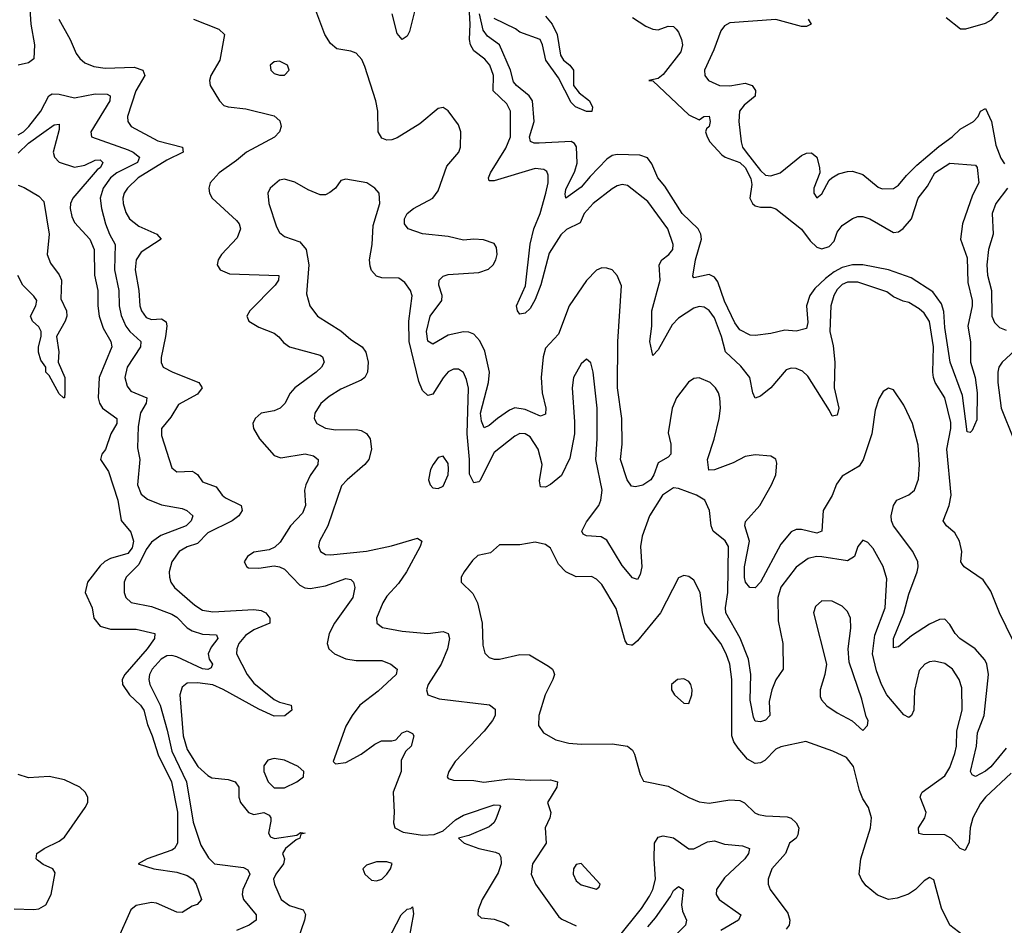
# Model space of a CAD drawing. Header units: inches. Extents: x 1843162 to 1959474, y 907081 to 1016326.
# Tile 308 of 656: x 1933955 to 1937803, y 914290 to 917828. Entities that reach past the tile are written whole.
import ezdxf

# ---------------------------------------------------------------- set-up
doc = ezdxf.new("R2010")
doc.units = ezdxf.units.IN
doc.header["$MEASUREMENT"] = 0
doc.layers.add('B9931', color=7, linetype='Continuous')

msp = doc.modelspace()

# ---------------------------------------------------------------- linework, layer by layer
at = {"layer": 'B9931', "color": 5}
for points, elevation in [([(1935520.1, 917950), (1935478.3, 917781.7), (1935470, 917763.5), (1935450, 917750.8), (1935430, 917774.2), (1935410.3, 917850)], 580), ([(1937861.8, 915350), (1937784.1, 915510), (1937750, 915594.9), (1937719.8, 915639.8), (1937645.6, 915690), (1937639.2, 915699.2), (1937633.6, 915710), (1937636.4, 915750), (1937627.8, 915790), (1937610, 915822.6), (1937576.5, 915850), (1937564.6, 915870), (1937587.4, 915930), (1937595.4, 915970), (1937577.8, 916150), (1937594.3, 916230), (1937593.5, 916253.5), (1937570.9, 916350), (1937533.3, 916410), (1937526.8, 916430), (1937523.4, 916450), (1937526.6, 916550), (1937510, 916648.7), (1937490, 916681.5), (1937470, 916697.6), (1937430, 916723.2), (1937407.9, 916727.9), (1937370, 916744.7), (1937344, 916764), (1937230, 916801.7), (1937190, 916802.4), (1937170, 916793.4), (1937150, 916774.2), (1937136.2, 916750), (1937125.7, 916710), (1937121, 916610), (1937133.9, 916553.9), (1937141.1, 916490), (1937138.5, 916390), (1937156, 916310), (1937150, 916282.6), (1937130, 916278.4), (1937120.5, 916300.5), (1937035.1, 916435.1), (1937014.4, 916454.4), (1936990, 916464.4), (1936970, 916465.8), (1936950, 916459.9), (1936890.9, 916389.1), (1936850, 916357.3), (1936830, 916349.7), (1936819.9, 916370), (1936809.1, 916430), (1936773.9, 916473.9), (1936713.4, 916530), (1936698, 916590), (1936670, 916663.2), (1936650, 916691.3), (1936630, 916705.2), (1936610, 916706.6), (1936590, 916700.4), (1936530, 916661.4), (1936505.1, 916634.9), (1936450, 916538.2), (1936430, 916516.3), (1936417.4, 916570), (1936425.9, 916630), (1936425, 916690), (1936457.7, 916810), (1936454.5, 916870), (1936464.9, 916890), (1936492.2, 916910), (1936507.4, 916930), (1936508.8, 916950), (1936487.7, 917010), (1936410, 917116.8), (1936330, 917180.5), (1936310, 917183.7), (1936290, 917178.8), (1936270, 917167), (1936196.6, 917110), (1936161.8, 917070), (1936145.5, 917034.5), (1936091.7, 917008.3), (1936070, 916987), (1936024.5, 916915.5), (1935992.1, 916792.1), (1935970, 916734.8), (1935950, 916699.6), (1935930, 916681.7), (1935910, 916677.4), (1935900.9, 916690), (1935896.8, 916710), (1935931.6, 916788.4), (1935950.3, 916950.3), (1935964.2, 917010), (1935989.7, 917070), (1936011.9, 917150), (1936020.4, 917190), (1936020.3, 917220.3), (1936014.8, 917234.8), (1936003, 917243), (1935970, 917246.6), (1935810, 917197.7), (1935790, 917198), (1935786.9, 917210), (1935795.3, 917230), (1935854.7, 917325.3), (1935873.3, 917370), (1935873.5, 917470), (1935858.8, 917498.8), (1935805.9, 917550), (1935806.7, 917610), (1935792.6, 917650), (1935773, 917673), (1935730, 917706.4), (1935717.6, 917730), (1935712.8, 917750), (1935715.9, 917810), (1935707.9, 917947.9)], 580), ([(1933994, 917890), (1933999.2, 917810), (1934013.8, 917730), (1934010, 917675.1), (1933990, 917658.6), (1933950, 917649.9)], 560), ([(1937810, 914981.9), (1937750, 914909.4), (1937730, 914891.5), (1937690, 914871.5), (1937677.3, 914877.3), (1937670.6, 914890.6), (1937693.7, 914990), (1937698.7, 915041.3), (1937724.2, 915110), (1937740.6, 915270), (1937735, 915310), (1937727, 915327), (1937689.5, 915369.5), (1937628.9, 915410), (1937610.8, 915430), (1937590, 915465.1), (1937570, 915485.4), (1937550, 915484.4), (1937510, 915466.1), (1937439.9, 915420.1), (1937390, 915377.2), (1937370, 915373.2), (1937369.4, 915410), (1937410.5, 915509.5), (1937430, 915584), (1937462.6, 915670), (1937466.1, 915690), (1937464.9, 915710), (1937444.9, 915750), (1937369.9, 915850), (1937361.6, 915870), (1937360.8, 915890), (1937369.9, 915930.1), (1937383.2, 915950), (1937430, 915971.4), (1937451.5, 915990), (1937467.9, 916032.1), (1937472.2, 916090), (1937465.8, 916165.8), (1937444.1, 916250), (1937410, 916321.1), (1937370, 916381), (1937350, 916388.5), (1937330, 916375.1), (1937313.2, 916346.8), (1937297.8, 916302.2), (1937285.1, 916210), (1937251.9, 916108.1), (1937236.2, 916083.8), (1937170, 916044.7), (1937146.7, 916013.3), (1937130, 915968.7), (1937094.8, 915910), (1937090.1, 915829.9), (1937070, 915822), (1937010, 915835.6), (1936990, 915835.8), (1936970, 915827.2), (1936930, 915778.1), (1936850, 915629.8), (1936830, 915608.3), (1936809.1, 915610), (1936792.2, 915630), (1936788, 915648), (1936788, 915690), (1936807.3, 915790), (1936789.2, 915850), (1936792.1, 915867.9), (1936847, 915930), (1936893.8, 916010), (1936909.9, 916050), (1936914.6, 916094.6), (1936910.7, 916110.7), (1936890, 916122.6), (1936830, 916127.6), (1936790, 916120.9), (1936743.7, 916096.3), (1936670, 916069.2), (1936647.8, 916067.8), (1936642.6, 916110), (1936668.6, 916188.6), (1936688.6, 916270), (1936693.7, 916310), (1936691.8, 916350), (1936686.2, 916370), (1936674.5, 916390), (1936653.3, 916410), (1936610, 916428.7), (1936590, 916426.2), (1936568.8, 916411.2), (1936521.7, 916350), (1936504.5, 916310), (1936490, 916213.2), (1936499.5, 916170), (1936500.1, 916130), (1936490, 916118.2), (1936450, 916096.7), (1936433.3, 916050), (1936421.4, 916030), (1936390, 916008.9), (1936362.4, 916002.4), (1936345.6, 916005.6), (1936329.5, 916029.5), (1936303.6, 916110), (1936309.6, 916170), (1936308.1, 916270), (1936290.8, 916390), (1936292.5, 916570), (1936307.6, 916787.6), (1936290, 916828.6), (1936270, 916849.8), (1936250, 916857.4), (1936230, 916858.5), (1936210, 916849.1), (1936170, 916809.1), (1936102.2, 916710), (1936061.5, 916598.5), (1936010, 916544.4), (1936000.4, 916510), (1935993.2, 916430), (1935997.2, 916370), (1936011.6, 916310), (1936010, 916286), (1935990, 916278.7), (1935930, 916304.5), (1935890, 916310.8), (1935870, 916302.5), (1935821.9, 916270), (1935790, 916241.7), (1935770, 916233.1), (1935759.4, 916259.4), (1935756.4, 916290), (1935786.7, 916410), (1935791.3, 916450), (1935772.5, 916532.5), (1935753.3, 916573.3), (1935730, 916598.5), (1935710, 916607.5), (1935690, 916608.4), (1935630, 916594.7), (1935570, 916560.5), (1935550, 916571.1), (1935544.8, 916610), (1935559.7, 916670), (1935604.9, 916730), (1935606.5, 916750), (1935593.1, 916790), (1935594.6, 916810), (1935610, 916825.4), (1935630, 916832.3), (1935750, 916839.7), (1935786.9, 916853.1), (1935805.1, 916870), (1935815.4, 916890), (1935820.7, 916910), (1935818.2, 916938.2), (1935810, 916953.3), (1935767.8, 916967.8), (1935730.6, 916970.6), (1935690, 916966.2), (1935630, 916980.1), (1935530, 916991), (1935473.3, 917010), (1935458.5, 917030), (1935459.3, 917050), (1935469.2, 917070.8), (1935493.7, 917090), (1935569.2, 917130), (1935590, 917158.8), (1935624.1, 917255.9), (1935671.2, 917310), (1935678.1, 917330), (1935679.6, 917390), (1935670, 917417.2), (1935630, 917471.3), (1935610, 917484.7), (1935590, 917480.5), (1935518.8, 917421.2), (1935430, 917366.6), (1935410, 917358.4), (1935390, 917356.7), (1935370, 917364.8), (1935356.5, 917390), (1935355.5, 917470), (1935347.1, 917510), (1935304.6, 917644.6), (1935292.1, 917672.1), (1935270, 917697.4), (1935250, 917705), (1935194.3, 917714.3), (1935170, 917734.8), (1935147.3, 917770), (1935104.4, 917884.4)], 620), ([(1936350, 917836.5), (1936402.7, 917802.7), (1936430, 917791.1), (1936450, 917788.6), (1936490, 917802.7), (1936510, 917800.8), (1936521.1, 917790), (1936530, 917779.4), (1936541.9, 917750), (1936545.1, 917730), (1936538.3, 917701.7), (1936470, 917613.1), (1936450, 917598), (1936414, 917590), (1936430, 917588.4), (1936570, 917456), (1936610, 917436.3), (1936629.2, 917450), (1936650, 917450.3), (1936654, 917430), (1936650.2, 917410), (1936638.8, 917401.2), (1936635.5, 917390), (1936641.5, 917370), (1936651.9, 917350), (1936699.1, 917299.1), (1936712.6, 917290), (1936770, 917270), (1936790, 917250), (1936812.6, 917207.4), (1936815.9, 917184.1), (1936808.5, 917130), (1936818.4, 917110), (1936830, 917100.9), (1936850, 917095.5), (1936890, 917095.4), (1936910, 917089.1), (1937010, 917008.8), (1937044.1, 916964.1), (1937070, 916938.9), (1937090, 916932.6), (1937119, 916941), (1937137.6, 916962.4), (1937150, 916997.7), (1937170, 917024.2), (1937210, 917050.8), (1937230, 917058.5), (1937250, 917058.6), (1937276.9, 917050), (1937370, 916995.9), (1937390, 916998.3), (1937408.2, 917011.8), (1937440.4, 917050), (1937465.8, 917130), (1937502.4, 917177.6), (1937531.8, 917230), (1937590, 917267.3), (1937690, 917258.8), (1937696.3, 917250), (1937703.1, 917190), (1937678.5, 917141.5), (1937640.2, 917030), (1937631.8, 916970), (1937657.7, 916897.7), (1937660.4, 916800.4), (1937677.8, 916730), (1937677.9, 916710), (1937660.1, 916630), (1937670.3, 916569.7), (1937671, 916490), (1937688.5, 916430), (1937697, 916370), (1937695.8, 916264.2), (1937677.4, 916222.6), (1937670, 916215.1), (1937658, 916218), (1937640, 916360), (1937590.8, 916489.2), (1937570, 916625.2), (1937567.2, 916687.2), (1937557.8, 916717.8), (1937524.3, 916764.3), (1937439.5, 916819.5), (1937350, 916850.8), (1937250, 916869.6), (1937210, 916869.9), (1937170, 916859.8), (1937137.7, 916842.3), (1937103.6, 916816.4), (1937062.7, 916777.3), (1937042.6, 916750), (1937030.6, 916710), (1937035.7, 916644.3), (1937030, 916621.3), (1936990, 916610.5), (1936944.9, 916615.1), (1936890, 916601.5), (1936830, 916594), (1936810, 916595.6), (1936770, 916616.1), (1936750, 916643.8), (1936710, 916728), (1936683.2, 916803.2), (1936670, 916821.7), (1936650, 916832.2), (1936590, 916819.3), (1936585.9, 916825.9), (1936595.8, 916890), (1936619.7, 916970), (1936617.5, 916990), (1936606.7, 917010), (1936544.6, 917070), (1936476.7, 917176.7), (1936449.4, 917209.4), (1936425, 917265), (1936408.3, 917288.3), (1936378.6, 917298.6), (1936290, 917300.8), (1936270, 917297.3), (1936250, 917282.8), (1936184.4, 917215.6), (1936150, 917173.8), (1936089.8, 917129.8), (1936086.6, 917146.6), (1936090, 917164), (1936124.6, 917235.4), (1936133.2, 917266.8), (1936131.5, 917331.5), (1936123.7, 917343.7), (1936110, 917351.5), (1935985.1, 917345.1), (1935965.5, 917345.5), (1935951.5, 917351.5), (1935948.1, 917370), (1935966, 917430), (1935958.8, 917510), (1935946.8, 917530), (1935896.9, 917570), (1935885.3, 917585.3), (1935873.9, 917630), (1935829.7, 917729.7), (1935783.6, 917763.6), (1935767.1, 917787.1), (1935752.4, 917850)], 560), ([(1936010, 917841.3), (1936035.5, 917810), (1936055.2, 917770), (1936069.3, 917689.3), (1936080.3, 917670), (1936104.9, 917650), (1936118.9, 917630), (1936119.5, 917570), (1936141.6, 917541.6), (1936181.6, 917510), (1936193.8, 917486.2), (1936190.5, 917469.5), (1936170.4, 917469.6), (1936127.2, 917487.2), (1936110, 917503.6), (1936060.9, 917600.9), (1936011, 917670), (1935998.4, 917730), (1935989.2, 917750), (1935910, 917779.3), (1935892.3, 917792.3), (1935810, 917832)], 540), ([(1937576.3, 917836.3), (1937632.2, 917792.2), (1937652.1, 917792.1), (1937730, 917813.9), (1937752.5, 917827.5), (1937790, 917870.2)], 620), ([(1934108.5, 917830), (1934153.1, 917750), (1934176, 917696), (1934190, 917676), (1934210, 917659), (1934245.1, 917645.1), (1934290, 917637.8), (1934402.5, 917642.5), (1934436.6, 917630), (1934444.1, 917610), (1934409.2, 917550), (1934376.8, 917450), (1934378.2, 917430), (1934390.7, 917410.7), (1934494.9, 917354.9), (1934592.2, 917330), (1934593.7, 917310), (1934530, 917279.1), (1934418.9, 917210), (1934377, 917170), (1934363.6, 917150), (1934358.4, 917130), (1934359.6, 917110), (1934370, 917074.6), (1934384.2, 917050), (1934420.8, 917020.8), (1934491.6, 916990), (1934507.9, 916970), (1934430, 916919.3), (1934410.7, 916890), (1934406.8, 916850), (1934421.3, 916770), (1934425, 916710), (1934430.9, 916690), (1934450, 916664.4), (1934470, 916656.6), (1934510, 916658.6), (1934527.7, 916647.7), (1934530.1, 916630.1), (1934525.6, 916590), (1934507.7, 916507.7), (1934507.9, 916487.9), (1934516.5, 916470), (1934554.3, 916450), (1934655.3, 916410), (1934668.5, 916390), (1934650, 916364.8), (1934575.6, 916324.4), (1934545.5, 916274.5), (1934510.1, 916230), (1934510, 916203.8), (1934550, 916077), (1934570, 916061), (1934630, 916064), (1934639.1, 916059.1), (1934650, 916051.2), (1934670, 916021.8), (1934723.3, 916003.3), (1934746.4, 915970), (1934759.2, 915959.2), (1934820.7, 915930), (1934825.1, 915910), (1934811.8, 915890), (1934785.3, 915870), (1934690, 915822.5), (1934650, 915781.7), (1934610, 915768.4), (1934578, 915750), (1934549.4, 915710), (1934539.8, 915670), (1934540.5, 915650), (1934546.2, 915630), (1934559.7, 915610), (1934640, 915540), (1934670, 915520.6), (1934710, 915514), (1934870, 915523.5), (1934899.2, 915519.2), (1934916.6, 915510), (1934932.7, 915490), (1934932.9, 915470), (1934870, 915443.8), (1934838.2, 915421.8), (1934811.6, 915390), (1934803.4, 915370), (1934803.1, 915350), (1934844.4, 915270), (1934870, 915236.3), (1934950, 915172.1), (1934970, 915161.9), (1935016.4, 915150), (1935018.5, 915130), (1934992, 915108), (1934950, 915107.1), (1934890, 915133.6), (1934750.9, 915210.9), (1934710, 915228.6), (1934650, 915237.4), (1934610, 915235.7), (1934590, 915220.4), (1934581, 915190), (1934594.8, 915030), (1934610, 914976.1), (1934651.2, 914910), (1934690, 914875.3), (1934706.2, 914866.2), (1934770, 914858.7), (1934797.8, 914850), (1934811.7, 914830), (1934812.2, 914790), (1934818.8, 914770), (1934850, 914730.9), (1934870, 914722.5), (1934910, 914730.1), (1934930, 914720.5), (1934937.1, 914710), (1934936.8, 914696.8), (1934927.5, 914650), (1934935.3, 914635.3), (1934950.7, 914629.3), (1935038.3, 914641.7), (1935052.4, 914652.4), (1935070.3, 914650.3), (1935054.4, 914645.6), (1935050.3, 914630), (1935036.3, 914623.7), (1934994.6, 914590), (1934982.3, 914570), (1934990.2, 914550), (1934985.9, 914530), (1934956.4, 914490), (1934947.8, 914470), (1934951.4, 914450), (1934977.4, 914390), (1935010, 914367.3), (1935063.1, 914350), (1935071.6, 914331.6), (1935068.4, 914310), (1935041, 914230)], 580), ([(1934634, 917830), (1934733, 917790), (1934755.3, 917770), (1934737.4, 917670), (1934702.2, 917610), (1934696.5, 917590), (1934700.2, 917570), (1934736.6, 917510), (1934752.9, 917492.9), (1934770, 917486.7), (1934839.3, 917479.3), (1934950, 917451.5), (1934972.2, 917432.2), (1934977.5, 917410), (1934970.9, 917390), (1934951.1, 917368.9), (1934841.7, 917310), (1934802.8, 917277.2), (1934734.7, 917230), (1934700.2, 917190), (1934694.3, 917170), (1934696.8, 917150), (1934707.3, 917130), (1934803, 917043), (1934812.9, 917030), (1934818.3, 917010), (1934805, 916975), (1934743.8, 916910), (1934731.3, 916890), (1934726.5, 916870), (1934738.3, 916850), (1934774.8, 916834.8), (1934967.9, 916827.9), (1934966.7, 916810), (1934953.7, 916790), (1934854.6, 916690), (1934842.4, 916670), (1934850.3, 916650.3), (1934890, 916625.8), (1934950, 916602.8), (1934968.6, 916588.6), (1934985.9, 916565.9), (1935009.1, 916549.1), (1935130, 916516.4), (1935138.5, 916510), (1935144.6, 916490), (1935134.2, 916470), (1935114.5, 916450), (1935030, 916389.2), (1935011.7, 916368.3), (1934991.3, 916328.7), (1934973.4, 916310), (1934950, 916299.9), (1934899.5, 916290), (1934875.8, 916270), (1934865.8, 916250), (1934869.1, 916230), (1934892.9, 916190), (1934950, 916124.7), (1934975.9, 916115.9), (1935071.3, 916131.3), (1935103.5, 916123.5), (1935122.2, 916110), (1935119.8, 916090), (1935090, 916047.1), (1935073.1, 916010), (1935068.7, 915990), (1935072.6, 915930), (1935059.9, 915900.1), (1935013.1, 915850), (1934973, 915787), (1934952.8, 915767.2), (1934930, 915757), (1934870, 915747.8), (1934845.2, 915730), (1934832.9, 915710), (1934842.4, 915690), (1934850, 915686.8), (1934890, 915684.6), (1934950, 915694.5), (1934970, 915690.2), (1934990, 915680.5), (1935050, 915618.6), (1935070, 915608.2), (1935090, 915605.8), (1935150, 915615.5), (1935230, 915645.2), (1935250, 915640.1), (1935259.2, 915630), (1935264.9, 915610), (1935256.9, 915570), (1935186.1, 915470), (1935164.7, 915430), (1935156.8, 915390), (1935163.2, 915370), (1935185.3, 915350), (1935230, 915330.7), (1935270, 915323.6), (1935370, 915323.7), (1935406.2, 915310), (1935430.2, 915290), (1935426.2, 915270), (1935355.7, 915204.3), (1935284.8, 915150), (1935254, 915110), (1935230, 915067.6), (1935180.5, 914930), (1935190, 914920.5), (1935230, 914926), (1935290, 914958.5), (1935342.8, 914997.2), (1935369.1, 915010.9), (1935410, 915010.2), (1935425.3, 915014.7), (1935450, 915042.2), (1935470, 915050.1), (1935490, 915038.9), (1935495.9, 915030), (1935485.4, 914990), (1935464.7, 914970), (1935445.7, 914934.3), (1935446.3, 914890), (1935414.2, 914810), (1935418.9, 914730), (1935416.6, 914690), (1935420.7, 914670), (1935453.8, 914653.8), (1935530, 914641.6), (1935575.6, 914644.4), (1935610, 914658.6), (1935658.8, 914701.2), (1935690, 914720.1), (1935810, 914760.8), (1935830, 914759), (1935834.3, 914754.3), (1935816.2, 914703.8), (1935807.8, 914690), (1935790, 914674.8), (1935710, 914640.7), (1935670.4, 914630), (1935691.8, 914610), (1935750, 914589.6), (1935815, 914575), (1935828.8, 914568.8), (1935836.1, 914556.1), (1935836.6, 914530), (1935825.6, 914494.4), (1935762, 914390), (1935746.7, 914350), (1935745.5, 914330), (1935759.1, 914319.1), (1935810, 914313.2), (1935850, 914299.8), (1935868, 914288)], 620), ([(1937036.5, 917830), (1937048.4, 917810), (1937030, 917800.8), (1937010, 917801.6), (1936910, 917828.1), (1936730, 917815.9), (1936710, 917803.5), (1936695.4, 917784.6), (1936667.9, 917710), (1936631.2, 917630), (1936632.6, 917610), (1936647.4, 917590), (1936689.7, 917570.3), (1936730.7, 917569.3), (1936790, 917580.3), (1936817.3, 917570), (1936830.4, 917550.4), (1936830, 917529.3), (1936786.2, 917493.8), (1936768.7, 917470), (1936765.3, 917430), (1936774.6, 917350), (1936779.8, 917330), (1936794.5, 917310), (1936850, 917238.1), (1936870, 917220.1), (1936890, 917217.2), (1936927.1, 917230), (1937010, 917297.6), (1937030, 917306.7), (1937050, 917307.2), (1937070.3, 917290), (1937081.3, 917250), (1937081.6, 917230), (1937059.1, 917170), (1937058.8, 917150), (1937070, 917131.3), (1937090, 917146.8), (1937119.1, 917200.9), (1937129.2, 917210), (1937154.6, 917225.4), (1937190, 917234.9), (1937210, 917235.5), (1937250, 917222.8), (1937310, 917172.8), (1937326.2, 917166.2), (1937370, 917168.4), (1937390, 917181.5), (1937420.5, 917219.5), (1937461.2, 917258.8), (1937547.6, 917332.4), (1937599.6, 917370), (1937630, 917399.5), (1937682.7, 917430), (1937700.9, 917450), (1937710, 917470.5), (1937730, 917481.1), (1937752.5, 917430), (1937770, 917336.9), (1937790, 917286.2), (1937804.1, 917264.1)], 580), ([(1933950, 917377.8), (1933969.9, 917390), (1933990.7, 917410), (1934037.6, 917470), (1934069.5, 917530.5), (1934082.5, 917537.5), (1934110, 917537.2), (1934170, 917522.3), (1934250, 917538.4), (1934297, 917537), (1934309.1, 917530), (1934307, 917510), (1934233.2, 917390), (1934235.8, 917370), (1934379.1, 917319.1), (1934398.6, 917310), (1934423.3, 917290), (1934415.3, 917270), (1934334.4, 917230), (1934309.7, 917210), (1934282, 917170), (1934270.1, 917130), (1934275.3, 917090), (1934290.9, 917030), (1934305.9, 916990), (1934328.6, 916950), (1934325.4, 916850), (1934343.3, 916770), (1934343.8, 916710), (1934351.7, 916671.7), (1934370.6, 916630.6), (1934385.3, 916610), (1934428.8, 916570), (1934427.9, 916550), (1934374.8, 916470), (1934366.4, 916430), (1934375.7, 916395.7), (1934390, 916376.5), (1934451.6, 916350), (1934449.2, 916330), (1934428.1, 916291.9), (1934418, 916238), (1934415.6, 916155.6), (1934424.8, 916110), (1934415.3, 916010), (1934430, 915974.6), (1934454.7, 915954.7), (1934510, 915932.7), (1934590, 915917.7), (1934608.7, 915910), (1934632.6, 915890), (1934625.2, 915870), (1934605.8, 915850), (1934506.8, 915813.2), (1934470, 915786.8), (1934450, 915757.3), (1934421.1, 915698.9), (1934372, 915650), (1934364.2, 915630), (1934363.5, 915590), (1934370.2, 915570), (1934391.3, 915551.3), (1934470, 915534.7), (1934550, 915505.2), (1934570, 915493.3), (1934610, 915451.6), (1934630, 915439.6), (1934670, 915427.7), (1934724.7, 915424.7), (1934729.1, 915410), (1934703.6, 915376.4), (1934691.8, 915350), (1934696.4, 915330), (1934709.3, 915310), (1934704.1, 915295.9), (1934690.4, 915289.6), (1934670, 915291.5), (1934570, 915338.8), (1934550, 915344.1), (1934530, 915342), (1934508.8, 915330), (1934472.7, 915290), (1934463, 915270), (1934459.8, 915250), (1934463.5, 915230), (1934504.2, 915150), (1934532.1, 915052.1), (1934549.5, 914970), (1934607.5, 914850), (1934633, 914693), (1934663.1, 914603.1), (1934693.2, 914553.2), (1934717.1, 914530), (1934830, 914516.2), (1934846.3, 914506.3), (1934854.1, 914490), (1934827.5, 914430), (1934824.1, 914410), (1934830.1, 914390), (1934878.9, 914330), (1934879.1, 914310), (1934851.8, 914290), (1934802, 914270)], 560), ([(1933950, 917305.8), (1933990, 917345.6), (1934050, 917388.8), (1934090, 917416.6), (1934110, 917419.3), (1934110, 917398), (1934086, 917310), (1934091, 917290), (1934110, 917271), (1934170, 917251.4), (1934210, 917258.7), (1934250, 917278.3), (1934270, 917279.8), (1934280.5, 917270), (1934270.6, 917250), (1934258.4, 917241.6), (1934163.1, 917130), (1934154.1, 917110), (1934153.1, 917090), (1934158.9, 917058.9), (1934170, 917035.3), (1934228.9, 916970), (1934246.8, 916930), (1934248, 916830), (1934260.8, 916770), (1934260.5, 916710), (1934266, 916670), (1934282, 916622), (1934311.2, 916570), (1934315.1, 916550), (1934266.3, 916430), (1934261.6, 916350), (1934266.8, 916330), (1934278.8, 916310), (1934335, 916270), (1934335.3, 916250), (1934312.1, 916210), (1934291.1, 916148.9), (1934276.1, 916130), (1934271.2, 916110), (1934302.8, 916062.8), (1934338.8, 915950), (1934351.7, 915871.7), (1934390, 915826.2), (1934400.3, 915790), (1934395.1, 915764.9), (1934377.6, 915742.4), (1934310, 915722.3), (1934288.7, 915711.3), (1934270, 915693.6), (1934220.4, 915630), (1934210.9, 915590), (1934239, 915530), (1934245.1, 915490), (1934270, 915458.2), (1934310, 915446.3), (1934410, 915446), (1934483.1, 915430), (1934482.2, 915410), (1934454, 915370), (1934365.6, 915270), (1934355.5, 915250), (1934357.5, 915230), (1934384.9, 915190), (1934427.2, 915150), (1934440.3, 915130), (1934454.5, 915074.5), (1934473.4, 915030), (1934496, 914956), (1934548.5, 914850), (1934571.6, 914731.6), (1934572.1, 914610), (1934560.9, 914590), (1934550, 914583.2), (1934452.9, 914550), (1934418.4, 914530), (1934479.3, 914510), (1934570, 914496.7), (1934610, 914484.6), (1934632, 914470), (1934644.9, 914450), (1934666, 914390), (1934648.8, 914371.2), (1934630, 914364.7), (1934590, 914340.3), (1934570, 914340.7), (1934490, 914376.1), (1934470, 914379.3), (1934410, 914366.8), (1934389.6, 914350), (1934335.8, 914230)], 540), ([(1937830, 914884.1), (1937730, 914790.5), (1937710, 914765.7), (1937679.8, 914710), (1937670.1, 914670), (1937665.2, 914614.8), (1937650, 914582), (1937630, 914589.8), (1937594.6, 914630), (1937570, 914643.4), (1937484.8, 914644.8), (1937468.9, 914648.9), (1937467.9, 914670), (1937491.9, 914710), (1937497.8, 914730), (1937473.8, 914790), (1937477.8, 914802.2), (1937481.7, 914810), (1937570, 914873.5), (1937590, 914906.5), (1937610, 914960.3), (1937615.9, 914990), (1937617, 915050), (1937638.1, 915130), (1937637, 915217), (1937627.2, 915250), (1937600.3, 915290), (1937570, 915312.3), (1937530, 915321.6), (1937510, 915319.3), (1937492.2, 915310), (1937470, 915285.6), (1937452.4, 915207.6), (1937449.5, 915130.5), (1937439.7, 915110), (1937430, 915101.2), (1937410, 915111.5), (1937344.4, 915190), (1937322.8, 915230), (1937303.3, 915283.3), (1937287.9, 915350), (1937297.1, 915422.9), (1937337.3, 915530), (1937343.8, 915643.8), (1937330, 915691.8), (1937290, 915761.6), (1937270, 915785.1), (1937250, 915794.5), (1937230.3, 915769.7), (1937216.9, 915730), (1937190, 915714.2), (1937090, 915729.4), (1937069.6, 915730.4), (1937036.9, 915723.1), (1936990, 915688.9), (1936929.4, 915610.6), (1936918.5, 915570), (1936919.2, 915479.2), (1936937.8, 915390), (1936939.3, 915290), (1936910, 915248.1), (1936894, 915210), (1936883.9, 915163.9), (1936886.4, 915110), (1936870, 915090.9), (1936850, 915084.8), (1936830, 915087.4), (1936822.6, 915102.6), (1936810, 915169.2), (1936812.2, 915270), (1936803.1, 915330), (1936771.2, 915411.2), (1936714.3, 915510), (1936713.1, 915530), (1936722.5, 915590), (1936724.6, 915770), (1936712.3, 915792.3), (1936665, 915830), (1936657.1, 915850), (1936650.7, 915910), (1936632.9, 915950), (1936599.7, 915970), (1936530, 915996.8), (1936510, 915998.4), (1936467.5, 915970), (1936415.9, 915890), (1936387.5, 915810), (1936380.8, 915770), (1936386.4, 915690), (1936380, 915660), (1936370, 915640.5), (1936350, 915647.6), (1936310, 915695.8), (1936250, 915794.5), (1936227.6, 915807.6), (1936170, 915810.7), (1936157.7, 915817.7), (1936151.5, 915830), (1936170, 915866.5), (1936218.9, 915930), (1936226.9, 915950), (1936231.8, 915990), (1936207.2, 916110), (1936212.1, 916190), (1936211.8, 916310), (1936196.2, 916450), (1936187.7, 916487.7), (1936170, 916500.9), (1936150, 916482.9), (1936119.7, 916430), (1936113.8, 916390), (1936123.8, 916256.2), (1936122.9, 916210), (1936105, 916115), (1936073.2, 916046.8), (1936030, 916011.7), (1936010, 916001.3), (1935990, 916002.6), (1935986.7, 916026.7), (1935997.3, 916090), (1935981.2, 916150), (1935950, 916197.6), (1935930, 916209.2), (1935910, 916211.1), (1935890, 916201.2), (1935810, 916136.8), (1935753.4, 916026.6), (1935750, 916021.8), (1935730, 916018.5), (1935712.6, 916052.6), (1935713.3, 916110), (1935703.8, 916210), (1935708.7, 916388.7), (1935701.9, 916421.9), (1935690, 916449.6), (1935670, 916462.7), (1935650, 916462), (1935630, 916452), (1935610, 916428.5), (1935570, 916364.7), (1935550, 916359.2), (1935530, 916379.1), (1935514.5, 916414.5), (1935476.7, 916570), (1935476.1, 916650), (1935488.7, 916748.7), (1935482.7, 916770), (1935460.9, 916800.9), (1935437.3, 916817.3), (1935370, 916819), (1935350, 916825.3), (1935330, 916848), (1935324.3, 916864.3), (1935322.8, 916890), (1935332.3, 916950), (1935336.5, 917023.5), (1935362.2, 917110), (1935359.6, 917150), (1935342.9, 917170), (1935312.3, 917190), (1935230, 917204.5), (1935210, 917199.5), (1935188.9, 917170), (1935167.9, 917152.1), (1935150, 917143.7), (1935130, 917143.7), (1935083, 917163), (1935030, 917192.6), (1934990, 917205.1), (1934970, 917201.3), (1934933.7, 917170), (1934925.3, 917150), (1934928.4, 917110), (1934958.5, 917018.5), (1934970, 916996.4), (1934990, 916980.3), (1935050, 916959.7), (1935075.3, 916930), (1935085, 916870), (1935076.1, 916756.1), (1935089.2, 916710), (1935119.5, 916670), (1935210, 916612.1), (1935250, 916577.8), (1935293.1, 916550), (1935308.6, 916528.6), (1935316.5, 916490), (1935314.4, 916450), (1935303.7, 916430), (1935290, 916419.1), (1935210, 916384.2), (1935164.1, 916355.9), (1935132.1, 916327.9), (1935109, 916290), (1935106.5, 916270), (1935116, 916250), (1935150, 916231.9), (1935190, 916224.8), (1935270, 916227), (1935290, 916222.8), (1935310, 916211.6), (1935324.9, 916190), (1935330.2, 916150), (1935319.1, 916110), (1935304.7, 916090), (1935234.4, 916030), (1935213.5, 916006.5), (1935159.1, 915850), (1935126.7, 915790), (1935123.1, 915770), (1935130.5, 915750), (1935150, 915738.9), (1935170, 915736.5), (1935310, 915751.5), (1935408.2, 915771.8), (1935510, 915802), (1935527, 915790), (1935520.7, 915770), (1935466.3, 915670), (1935435.5, 915624.5), (1935390, 915575.3), (1935375, 915550), (1935349.1, 915490), (1935350.4, 915470), (1935372.8, 915452.8), (1935450, 915439.3), (1935550, 915430.2), (1935610, 915437.5), (1935630, 915430.3), (1935634.8, 915410), (1935627, 915370), (1935602, 915310), (1935551.5, 915230), (1935544.6, 915210), (1935550.3, 915190.3), (1935594.6, 915174.6), (1935790.7, 915150.7), (1935813.6, 915133.6), (1935813.8, 915110), (1935803.2, 915090), (1935770, 915048.8), (1935656.9, 914930), (1935632.2, 914890), (1935626, 914870), (1935630, 914862.8), (1935650, 914856.4), (1935730, 914854.9), (1935768.6, 914848.6), (1935870, 914862.4), (1935950, 914857.3), (1936030, 914858.5), (1936056.5, 914850), (1936054.5, 914830), (1936018.3, 914770), (1936031.5, 914730), (1936027.6, 914710), (1936008.5, 914670), (1936012.9, 914610), (1935959.5, 914530), (1935954.4, 914490), (1935971, 914450), (1936062.8, 914322.8), (1936073.6, 914313.6), (1936130, 914287.5)], 640), ([(1933950, 917180.7), (1933972.3, 917172.3), (1934030, 917138), (1934050, 917117.3), (1934070.1, 916989.9), (1934063.1, 916910), (1934076, 916876), (1934110, 916830.7), (1934118.4, 916810), (1934116.7, 916736.7), (1934138, 916690), (1934139.1, 916670), (1934133.4, 916650), (1934099.1, 916590), (1934107.7, 916530), (1934106, 916490), (1934132, 916430), (1934132.2, 916370), (1934130.4, 916350.4), (1934126, 916350), (1934110, 916366), (1934070, 916438), (1934058, 916450), (1934058, 916470), (1934038, 916498), (1934029.2, 916529.2), (1934029.3, 916549.3), (1934039, 916590), (1934039, 916610), (1934030, 916628), (1934006, 916650), (1933998, 916670), (1934018, 916710), (1934022, 916730), (1934010, 916748), (1933968, 916790), (1933948.4, 916828.4)], 520), ([(1937815.4, 917170), (1937770.1, 917109.9), (1937755.1, 917070), (1937759.2, 916990), (1937741.6, 916930), (1937734.1, 916870), (1937737.7, 916830), (1937752.8, 916770), (1937754.5, 916670), (1937764.4, 916644.4), (1937784.8, 916624.8), (1937810, 916615)], 580), ([(1937859.5, 916550), (1937794, 916490), (1937781.5, 916470), (1937777.1, 916450), (1937777.8, 916410), (1937790.5, 916310), (1937838.8, 916190)], 580), ([(1937658.2, 914238.2), (1937589.8, 914289.8), (1937557.1, 914357.1), (1937527, 914467), (1937510, 914477), (1937490, 914463.7), (1937456.3, 914430), (1937428.1, 914411.9), (1937384.3, 914395.7), (1937350, 914390.6), (1937307.3, 914407.3), (1937263.5, 914443.5), (1937245.7, 914465.7), (1937236.1, 914490), (1937241.9, 914550), (1937279.7, 914670), (1937284.4, 914710), (1937272.8, 914750), (1937250, 914783.7), (1937236.8, 914816.8), (1937214, 914910), (1937185.9, 914945.9), (1937133.2, 914970), (1937027.6, 915007.6), (1936930, 914987.2), (1936910, 914977.4), (1936867, 914933), (1936850, 914924.1), (1936830, 914922.4), (1936798.8, 914938.8), (1936762.4, 914982.4), (1936746.3, 915006.3), (1936737.8, 915030), (1936737.9, 915250), (1936730.9, 915310), (1936716.7, 915350), (1936695.8, 915390), (1936634.1, 915470), (1936624.1, 915510), (1936614.4, 915590), (1936590, 915637.6), (1936570, 915651.8), (1936550, 915656.2), (1936530, 915646.6), (1936459.7, 915510), (1936370, 915400.8), (1936350, 915383.9), (1936344.2, 915384.2), (1936330, 915386.6), (1936321.4, 915401.4), (1936286.8, 915526.8), (1936230, 915621.3), (1936210, 915642), (1936190, 915652.6), (1936130, 915650.6), (1936090, 915670.6), (1936061.2, 915701.2), (1936030, 915763.6), (1936010, 915776.9), (1935970, 915786.6), (1935910, 915775.8), (1935830, 915776.2), (1935794.6, 915745.4), (1935746.1, 915733.9), (1935724.8, 915715.2), (1935692.2, 915670), (1935680.7, 915650), (1935680.7, 915630), (1935725.5, 915585.5), (1935743.8, 915550), (1935762.7, 915470), (1935764.6, 915384.6), (1935773.1, 915353.1), (1935790, 915336.5), (1935810, 915329.1), (1935830, 915329.2), (1935910, 915348.3), (1935946.9, 915346.9), (1936021.6, 915301.6), (1936037.3, 915290), (1936041.2, 915281.2), (1936045.2, 915270), (1936038.8, 915250), (1936008.2, 915190), (1935983.6, 915110), (1935982.6, 915070), (1936002.3, 915042.3), (1936050, 915014), (1936100.9, 915000.9), (1936150, 914997.1), (1936270, 914999.1), (1936330, 914990.2), (1936350, 914973.4), (1936358.4, 914958.4), (1936379.4, 914879.4), (1936393.4, 914853.4), (1936490, 914832.7), (1936570, 914788.4), (1936610, 914772.1), (1936650, 914767.1), (1936730, 914779.4), (1936770, 914777.5), (1936788, 914768), (1936828.7, 914728.7), (1936842.6, 914722.6), (1936870, 914717.1), (1936954.1, 914714.1), (1936970, 914708.9), (1936990.2, 914690.2), (1937000.3, 914670), (1936996.7, 914643.3), (1936989.2, 914630.8), (1936963.8, 914610), (1936947.3, 914570), (1936894.4, 914510), (1936879.7, 914470), (1936879.6, 914450), (1936887.6, 914430), (1936956.6, 914336.6), (1936965.4, 914310), (1936961.6, 914290), (1936950, 914274.7)], 660), ([(1933934.3, 914354.3), (1934010, 914351.8), (1934030, 914354.4), (1934058, 914370), (1934078.5, 914410), (1934094.5, 914494.5), (1934084.7, 914510), (1934047, 914527), (1934024.6, 914544.6), (1934019.8, 914550), (1934021.8, 914570), (1934050.8, 914590), (1934110, 914618.9), (1934130, 914634.3), (1934211.7, 914750), (1934221.5, 914770), (1934222.2, 914790), (1934210.9, 914810), (1934190.7, 914830), (1934130, 914858.2), (1934070, 914870.5), (1933990, 914866.2), (1933950, 914879.2)], 540), ([(1936290, 914236.8), (1936384.6, 914355.4), (1936416.2, 914403.8), (1936430, 914430), (1936440.3, 914470), (1936434.7, 914550), (1936435.8, 914610), (1936450, 914633.5), (1936470, 914639.7), (1936510, 914631.7), (1936570, 914587.9), (1936590, 914588.7), (1936643.7, 914616.3), (1936670, 914619.6), (1936710, 914606.5), (1936779.6, 914599.6), (1936807.8, 914590), (1936803.8, 914570), (1936788.9, 914550), (1936710, 914474.9), (1936678.6, 914430), (1936676.5, 914410), (1936688.3, 914390), (1936774, 914330), (1936764.9, 914310), (1936695.2, 914270)], 640), ([(1936410, 914284.2), (1936440.5, 914319.5), (1936498.3, 914401.7), (1936510, 914426), (1936530, 914440.9), (1936548.2, 914430), (1936541.5, 914370), (1936545.5, 914345.5), (1936560.7, 914310), (1936557.2, 914290), (1936523.7, 914256.3)], 620), ([(1935392.1, 914227.9), (1935446, 914330), (1935470, 914353.3), (1935484.2, 914355.8), (1935490, 914361.5), (1935494.4, 914334.4), (1935475.6, 914235.6)], 580)]:
    msp.add_lwpolyline(points, dxfattribs=dict(at, elevation=elevation))
for points, elevation in [([(1934970, 917665.2), (1934950, 917662.7), (1934934.8, 917650), (1934937.3, 917630), (1934950, 917617.3), (1934970, 917610.8), (1934990, 917611.3), (1935008.7, 917630), (1935002, 917650)], 640), ([(1935610, 916122), (1935590, 916117), (1935570.5, 916090), (1935560.5, 916070), (1935553.4, 916030), (1935558.8, 916010), (1935570, 915998.8), (1935590, 915996.3), (1935610, 916004.9), (1935629.7, 916050), (1935631.3, 916071.3), (1935630, 916093.2)], 660), ([(1937090, 915556.9), (1937064.6, 915535.4), (1937056.9, 915510), (1937107.9, 915310), (1937102, 915270), (1937083.6, 915210), (1937084, 915184), (1937088.5, 915170), (1937110, 915146.7), (1937150, 915119.3), (1937208.4, 915088.4), (1937250, 915051.3), (1937268.7, 915070), (1937271.6, 915090), (1937263.6, 915103.6), (1937246.3, 915173.7), (1937197.2, 915317.2), (1937192.9, 915370), (1937203.1, 915450), (1937201.5, 915490), (1937190, 915516.2), (1937170, 915536.9), (1937130, 915555.6)], 660), ([(1936550, 915253), (1936526, 915250), (1936502, 915230), (1936502, 915210), (1936514, 915190), (1936550, 915157.3), (1936570, 915156), (1936581.6, 915190), (1936583, 915210), (1936578, 915230), (1936570, 915242)], 680), ([(1934950, 914940.8), (1934925, 914935), (1934910, 914912.7), (1934909.4, 914890.6), (1934926.1, 914850), (1934950, 914827), (1934990, 914827.3), (1935038, 914850), (1935064.2, 914870), (1935065.6, 914890), (1935043.6, 914910), (1934990, 914934.3)], 620), ([(1935350, 914538.3), (1935310, 914525.1), (1935296.5, 914510), (1935303.6, 914490), (1935330, 914466), (1935350, 914463.1), (1935370, 914470.3), (1935390, 914488.9), (1935404.7, 914510), (1935410.6, 914530.6), (1935390, 914538.1)], 620), ([(1936150, 914531.6), (1936130, 914527.6), (1936119.6, 914510), (1936117.6, 914490), (1936130, 914464), (1936150, 914448.4), (1936210, 914430.8), (1936220.2, 914439.8), (1936223.7, 914450)], 660)]:
    msp.add_lwpolyline(points, close=True, dxfattribs=dict(at, elevation=elevation))

doc.saveas('drawing.dxf')
